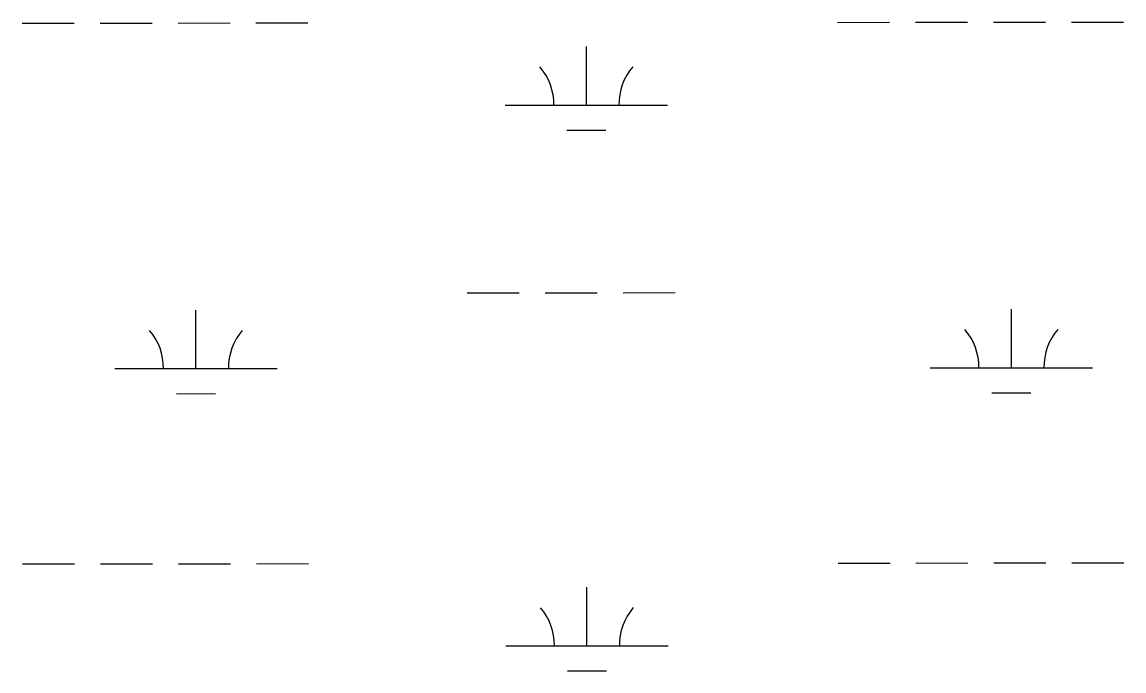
# Model space of a CAD drawing. Extents: x 3297753 to 3335611, y 652252 to 677623.
# Drawn here: x 3326959 to 3327637, y 664839 to 665238 of the extents above; entities that cross this region are included whole.
import ezdxf

# ---------------------------------------------------------------- set-up
doc = ezdxf.new("R2010")
doc.units = 0
doc.layers.add('V-WETL-SWMP', color=7, linetype='Continuous')

msp = doc.modelspace()

# ---------------------------------------------------------------- linework, layer by layer
at = {"layer": 'V-WETL-SWMP'}
for p, q in [((3326958.76, 665237.6), (3326990.76, 665237.63)), ((3327006.76, 665237.65), (3327038.76, 665237.68)), ((3327054.76, 665237.7), (3327086.76, 665237.73)), ((3327102.76, 665237.75), (3327134.76, 665237.78)), ((3327460.66, 665238.11), (3327492.66, 665238.15)), ((3327508.66, 665238.16), (3327540.66, 665238.19)), ((3327556.66, 665238.21), (3327588.66, 665238.24)), ((3327604.66, 665238.26), (3327636.66, 665238.29)), ((3327306.12, 665187.21), (3327306.09, 665223.21)), ((3327256.12, 665187.16), (3327356.12, 665187.26)), ((3327294.14, 665171.77), (3327318.14, 665171.79)), ((3327232.83, 665071.71), (3327264.83, 665071.74)), ((3327280.83, 665071.76), (3327312.83, 665071.79)), ((3327328.83, 665071.8), (3327360.83, 665071.84)), ((3327065.82, 665025.11), (3327065.78, 665061.11)), ((3327567.73, 665025.62), (3327567.69, 665061.62)), ((3327015.82, 665025.06), (3327115.82, 665025.16)), ((3327517.73, 665025.57), (3327617.73, 665025.67)), ((3327053.83, 665009.66), (3327077.83, 665009.69)), ((3327555.74, 665010.17), (3327579.74, 665010.2)), ((3327103.1, 664905.07), (3327135.1, 664905.11)), ((3327461, 664905.44), (3327493, 664905.47)), ((3327509, 664905.49), (3327541, 664905.52)), ((3327557, 664905.54), (3327589, 664905.57)), ((3327605, 664905.58), (3327637, 664905.62)), ((3326959.1, 664904.93), (3326991.1, 664904.96)), ((3327007.1, 664904.98), (3327039.1, 664905.01)), ((3327055.1, 664905.02), (3327087.1, 664905.06)), ((3327306.46, 664854.54), (3327306.43, 664890.54)), ((3327256.46, 664854.49), (3327356.46, 664854.59)), ((3327294.48, 664839.1), (3327318.48, 664839.12))]:
    msp.add_line(p, q, dxfattribs=at)
for centre, start, end in [((3327250.88, 665187.63), 359.28648, 40.83014), ((3327361.37, 665187.74), 139.28648, 180.83014), ((3327010.57, 665025.53), 359.28648, 40.83014), ((3327121.06, 665025.64), 139.28648, 180.83014), ((3327512.48, 665026.04), 359.28648, 40.83014), ((3327622.97, 665026.15), 139.28648, 180.83014), ((3327251.22, 664854.96), 359.28648, 40.83014), ((3327361.71, 664855.07), 139.28648, 180.83014)]:
    msp.add_arc(centre, 35.25, start, end, dxfattribs=at)

doc.saveas('drawing.dxf')
